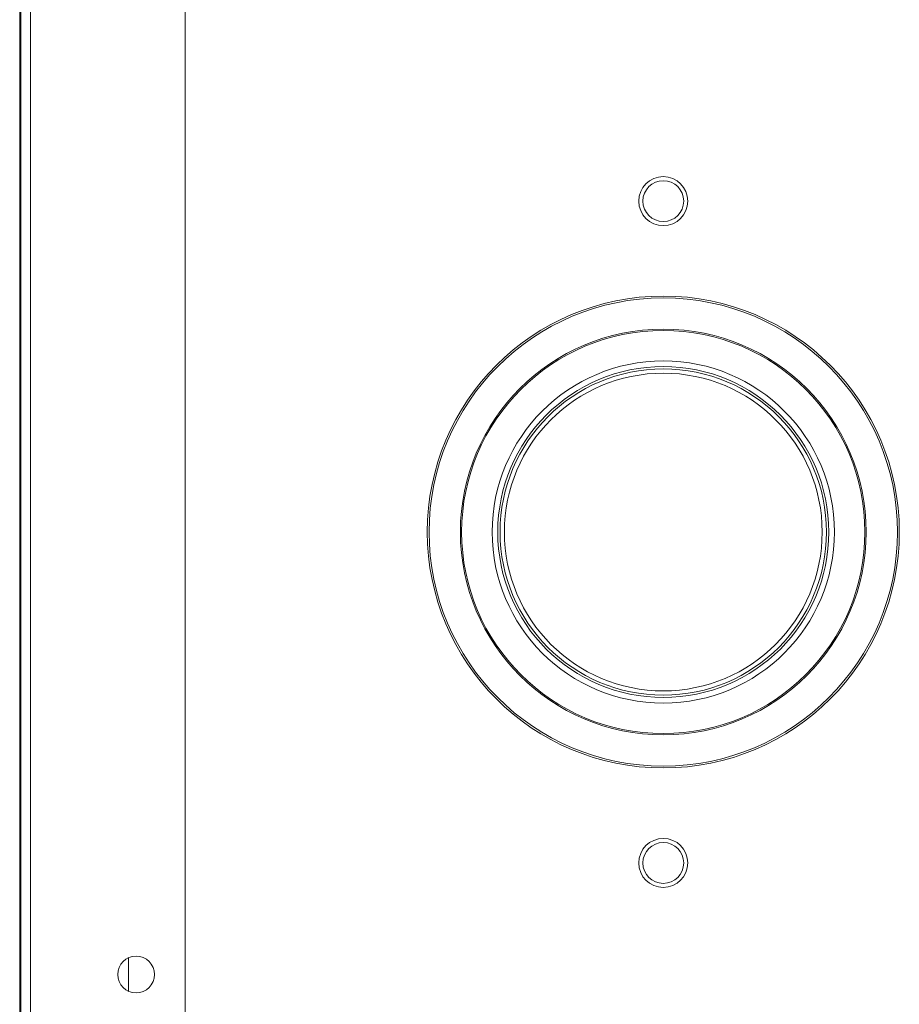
# Model space of a CAD drawing. Header units: millimetres. Extents: x -727 to 69715, y -15705 to 98123.
# Tile 292 of 316: x 36567 to 36711, y 93470 to 93630. Entities that reach past the tile are written whole.
import ezdxf

# ---------------------------------------------------------------- set-up
doc = ezdxf.new("R2010")
doc.units = ezdxf.units.MM
doc.layers.add('UT_ZARIZENI - ZDROJ TEPLA', color=3, linetype='Continuous', lineweight=35)

msp = doc.modelspace()

# ---------------------------------------------------------------- linework, layer by layer
at = {"layer": 'UT_ZARIZENI - ZDROJ TEPLA', "lineweight": 13}
for p, q in [((36567.35, 93787.37), (36567.35, 93394.62)), ((36567.53, 93787.76), (36567.53, 93399.36)), ((36569.13, 93787.74), (36569.13, 93398.57)), ((36594.33, 93440.57), (36594.33, 93760.75)), ((36585.08, 93471.84), (36585.08, 93477.29))]:
    msp.add_line(p, q, dxfattribs=at)
for centre, radius in [((36672.33, 93600.77), 4), ((36672.33, 93600.77), 3.33), ((36672.33, 93546.77), 38.5), ((36672.33, 93546.77), 38.2), ((36672.33, 93546.77), 33.1), ((36672.33, 93546.77), 32.89), ((36672.33, 93546.77), 27.92), ((36672.33, 93546.77), 27), ((36672.33, 93546.77), 26.62), ((36672.33, 93546.77), 25.92), ((36672.33, 93492.77), 4), ((36672.33, 93492.77), 3.33), ((36586.33, 93474.57), 3)]:
    msp.add_circle(centre, radius, dxfattribs=at)

doc.saveas('drawing.dxf')
